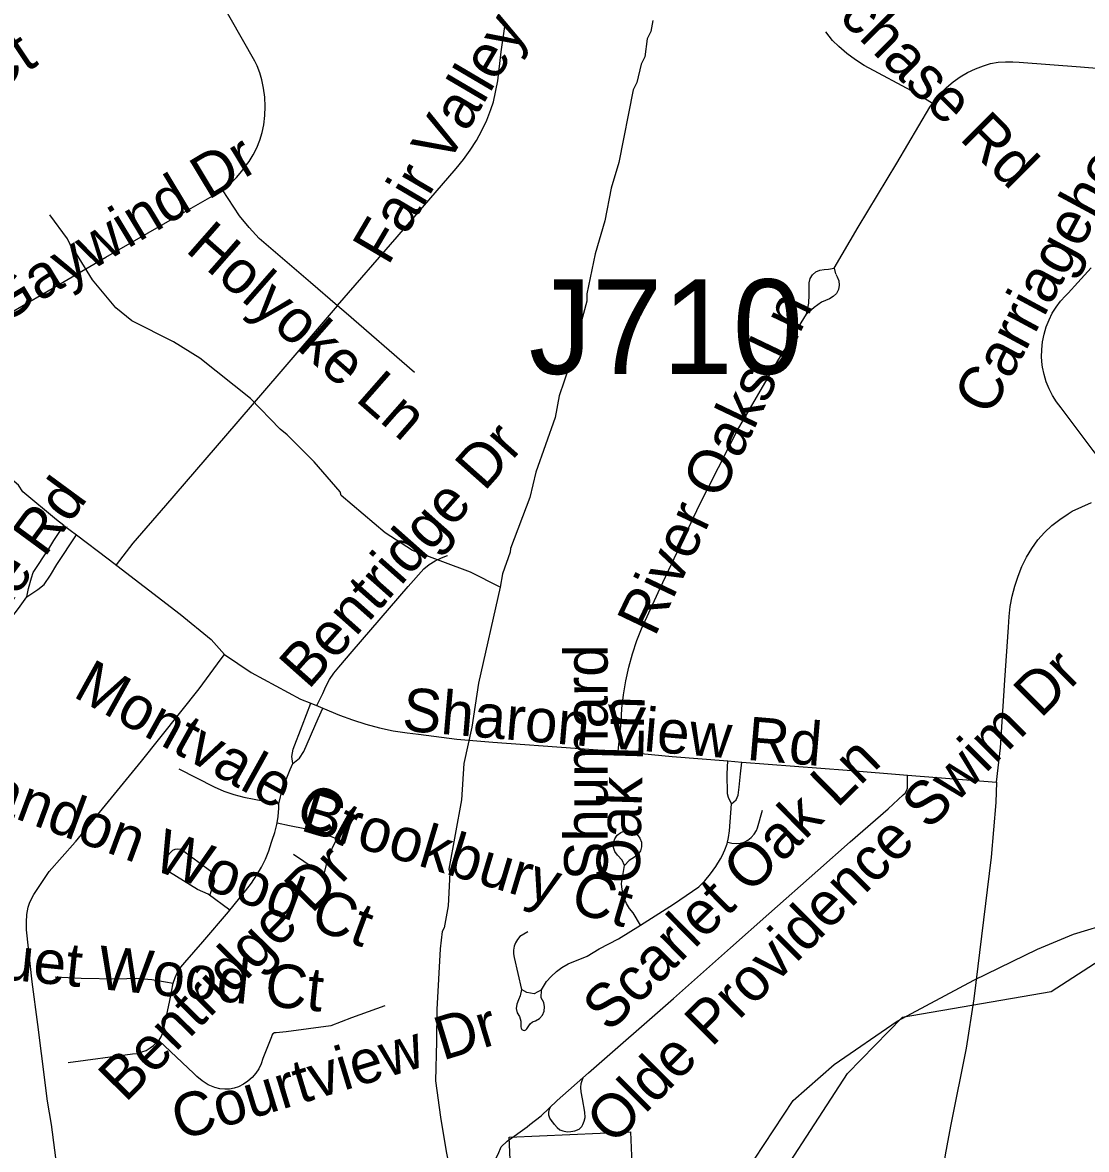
# Model space of a CAD drawing. Extents: x 1383679 to 1536984, y 460658 to 651027.
# Drawn here: x 1463211 to 1465535, y 505012 to 507474 of the extents above; entities that cross this region are included whole.
import ezdxf

# ---------------------------------------------------------------- set-up
doc = ezdxf.new("R2010")
doc.units = 0
for name, color, linetype in [('Exist Cultural Warehouse Building Footprint', 7, 'Continuous'), ('Exist Hydrographic Creek Single Shore', 7, 'Continuous'), ('Exist Hydrographic Misc Water Feature', 7, 'Continuous'), ('Exist Road Non-System Structure Non-Sys Other Number Label', 7, 'Continuous'), ('Exist Road Non-System Type 51', 7, 'Continuous'), ('Exist Road Non-System Type 51 Label', 7, 'Continuous'), ('Exist Utilities Electrical Transmission Line', 7, 'Continuous')]:
    doc.layers.add(name, color=color, linetype=linetype)

msp = doc.modelspace()

# ---------------------------------------------------------------- linework, layer by layer
at = {"layer": 'Exist Cultural Warehouse Building Footprint'}
msp.add_lwpolyline([(1464274.3, 505038.7), (1464538.9, 505050.1), (1464550.2, 504787.7), (1464285.6, 504776.3), (1464274.3, 505038.7)], dxfattribs=at)
at = {"layer": 'Exist Hydrographic Creek Single Shore'}
for points in [[(1465777.4, 505500.6), (1465635.4, 505470.6), (1465458.3, 505356), (1465132.4, 505300.2)], [(1464080.4, 503427.4), (1464330.3, 503829.4), (1464601.3, 504542.8), (1465013.3, 505177.9), (1465132.4, 505300.2)]]:
    msp.add_lwpolyline(points, dxfattribs=at)
at = {"layer": 'Exist Hydrographic Misc Water Feature'}
for points in [[(1464588.1, 507478.5), (1464583.6, 507454.6), (1464575.3, 507438.8), (1464570.5, 507398.9), (1464562.2, 507383), (1464553.3, 507343.2), (1464545, 507327.4), (1464513.9, 507168.1), (1464496.7, 507112.4), (1464483.3, 507040.7), (1464461.8, 506969.1), (1464444, 506881.5), (1464443.7, 506865.5), (1464404.9, 506722.4), (1464383.6, 506658.8), (1464374.5, 506611), (1464332.2, 506491.9), (1464319.1, 506436.1), (1464276.8, 506325), (1464276.6, 506317), (1464259.7, 506269.4), (1464254.3, 506240.4)], [(1464254.3, 506240.4), (1464189.7, 506272.8), (1464062.9, 506320.4), (1464003.3, 506359), (1463906.8, 506440.7), (1463905, 506448.8), (1463848.3, 506513.9), (1463789.3, 506573.2), (1463773.6, 506585.5), (1463708.9, 506652.8), (1463598.2, 506740.8), (1463541.2, 506776.3), (1463450.1, 506822.2), (1463414.6, 506851), (1463363.8, 506912), (1463328.9, 506968.8), (1463321.1, 506976.9), (1463309.6, 507001.2), (1463270.5, 507054)], [(1464254.3, 506240.4), (1464206.8, 506030.5), (1464192.9, 505934.7), (1464175.3, 505855.1), (1464169.7, 505775.3), (1464142.6, 505623.8), (1464144.5, 505615.8), (1464141.1, 505543.9), (1464132.1, 505496), (1464128, 505488.1), (1464123.1, 505450.2), (1464116.4, 505317.2)], [(1464116.4, 505317.2), (1464115.3, 505247.5), (1464113.4, 505161.9), (1464123.9, 505082), (1464136.5, 505007.1), (1464153, 504923.1), (1464177.7, 504848.7), (1464192.7, 504792.7), (1464227.1, 504707.4), (1464258.3, 504659.2), (1464285.7, 504632.4), (1464315.6, 504622), (1464355.5, 504617), (1464379.2, 504601), (1464390.5, 504566.3), (1464396.1, 504538.2), (1464385.5, 504504.8), (1464378.6, 504460.7), (1464384.1, 504431), (1464399.4, 504390.5), (1464424.7, 504352.3), (1464473.8, 504301.2)]]:
    msp.add_lwpolyline(points, dxfattribs=at)
at = {"layer": 'Exist Road Non-System Type 51'}
for p, q in [((1464984.1, 506937.7), (1464986.7, 506924.9)), ((1463301.5, 506375.4), (1463328.6, 506355)), ((1464751.7, 505860.7), (1464782.5, 505858.3)), ((1465144, 505829.8), (1465338.7, 505814.3)), ((1464366.7, 505073.8), (1464373.4, 505066))]:
    msp.add_line(p, q, dxfattribs=at)
for points in [[(1463647.6, 507108.4), (1463651.2, 507111), (1463665.2, 507122.6), (1463678.2, 507135.4), (1463689.9, 507149.3), (1463695.2, 507156.4), (1463705.9, 507170.3), (1463715.2, 507185.1), (1463723.1, 507200.7), (1463729.6, 507216.9), (1463734.6, 507233.6), (1463738.1, 507250.8), (1463740.4, 507270.7), (1463741, 507290.7), (1463740.1, 507310.8), (1463737.6, 507330.7), (1463733.9, 507348.8), (1463729.4, 507364.6), (1463723.4, 507379.9), (1463718.5, 507389.8), (1463664.9, 507484.2), (1463634.2, 507539)], [(1463898.9, 506855.4), (1463899.2, 506855.8), (1464029.4, 507005.8), (1464158.3, 507155.4), (1464174.3, 507174.7), (1464189, 507195), (1464202.4, 507216.2), (1464214.5, 507238.2), (1464225.1, 507260.9), (1464234.3, 507284.2), (1464239.8, 507300.7), (1464249.5, 507346.9), (1464257, 507410.5), (1464265.8, 507475.4)], [(1465199, 507297.6), (1465163.8, 507319.2), (1465049.9, 507380.4), (1465030.5, 507392.8), (1465011.9, 507406.5), (1464994.4, 507421.5), (1464980.6, 507434.8), (1464965.8, 507453.5)], [(1465199, 507297.6), (1465204.1, 507304.7), (1465216.3, 507319.1), (1465229.6, 507332.4), (1465244, 507344.6), (1465259.4, 507355.4), (1465275.6, 507365), (1465292.6, 507373.2), (1465310.2, 507379.9), (1465325.9, 507384.3), (1465342, 507387.2), (1465358.2, 507388.6), (1465374.5, 507388.3), (1465387.9, 507387.7), (1465522.3, 507377.2), (1465744.8, 507359.5), (1465772.6, 507357.6)], [(1464984.1, 506937.7), (1465036.4, 507026.9), (1465121.2, 507166.6), (1465193.1, 507289.4), (1465199, 507297.6)], [(1462979.2, 506657.8), (1463053.7, 506733.2), (1463113.7, 506790.5), (1463139, 506809.9), (1463164.8, 506827.7), (1463178.3, 506836.3), (1463258, 506882.5), (1463392.9, 506961.8), (1463548.6, 507051.3), (1463620.5, 507091.5), (1463636.3, 507100.6), (1463647.6, 507108.4)], [(1463898.9, 506855.4), (1463839.9, 506906.4), (1463728.1, 507001.9), (1463706, 507026.5), (1463685.2, 507052), (1463647.6, 507108.4)], [(1464923.9, 506836.8), (1464929, 506861.1), (1464929.6, 506878.8), (1464929.6, 506895.6), (1464929.3, 506905.2), (1464931.8, 506914.5), (1464936.9, 506922.7), (1464944.1, 506929.1), (1464952.9, 506933.1), (1464962.4, 506934.4), (1464971.6, 506935.5), (1464984.1, 506937.7)], [(1465610.2, 506453.1), (1465570, 506513.2), (1465550.2, 506539.3), (1465480.2, 506632.1), (1465469.8, 506645.6), (1465461.1, 506659.5), (1465453.6, 506674.1), (1465447.4, 506689.3), (1465442.6, 506705), (1465439.2, 506721.2), (1465438.5, 506726.5), (1465437.3, 506743.2), (1465437.6, 506760), (1465439.4, 506776.6), (1465442.6, 506793), (1465447.3, 506809.1), (1465453.4, 506824.6), (1465460.5, 506838.9), (1465468.8, 506852.5), (1465478.4, 506865.2), (1465489.1, 506877.1), (1465494.9, 506882.6), (1465516.5, 506905.9), (1465545.4, 506937.9)], [(1464987.4, 506924.5), (1464990.3, 506918.6), (1464994, 506909.7), (1464995.1, 506900.1), (1464993.3, 506890.7), (1464988.9, 506882.1), (1464982.2, 506875.2), (1464973.8, 506870.5), (1464956.6, 506862.9), (1464940.7, 506851.6), (1464923.9, 506836.8)], [(1463416.4, 506289.1), (1463452.8, 506336.4), (1463524, 506419), (1463655, 506570.8), (1463771.4, 506706.2), (1463898.9, 506855.4)], [(1464067.1, 506709.4), (1463917.7, 506839.2), (1463898.9, 506855.4)], [(1464512.3, 505882.2), (1464518.8, 505944.4), (1464520.6, 505974.9), (1464524.1, 506005.4), (1464529.1, 506035.6), (1464535.6, 506065.5), (1464543.7, 506095), (1464553.3, 506124.1), (1464563, 506149.5), (1464604, 506238.4), (1464689.7, 506420.3), (1464773.1, 506583.5), (1464861.2, 506734.8), (1464923.9, 506836.8)], [(1463301.5, 506375.4), (1463285.6, 506387.5), (1463211.7, 506449), (1463202.3, 506463.3), (1463023.1, 506614.5), (1462988.1, 506648.6), (1462984.8, 506652)], [(1465338.7, 505814.3), (1465347.4, 505889.1), (1465356.7, 506036.9), (1465365.2, 506153.2), (1465366.2, 506175.9), (1465368.7, 506198.4), (1465372.8, 506220.8), (1465378.5, 506242.8), (1465385.7, 506264.3), (1465394.3, 506285.3), (1465404.4, 506305.6), (1465415.9, 506325.2), (1465428.7, 506344), (1465443.7, 506360), (1465459.8, 506374.8), (1465476.9, 506388.5), (1465495, 506400.8), (1465504, 506406.3), (1465545.9, 506425.6)], [(1463220.6, 506219.4), (1463224.3, 506237.5), (1463230.3, 506261), (1463234.5, 506272.5), (1463268.2, 506324.2), (1463279.7, 506342.1), (1463301.5, 506375.4)], [(1463220.6, 506219.4), (1463244.5, 506234.9), (1463258.1, 506246.1), (1463271.9, 506266.3), (1463286.1, 506289.6), (1463328.6, 506355)], [(1463328.6, 506355), (1463398.2, 506302.3), (1463555.3, 506181.6), (1463623.1, 506126), (1463652.5, 506093.1)], [(1463854, 505981.7), (1463867, 506007.7), (1463873.7, 506023.4), (1463881.8, 506038.4), (1463891.3, 506052.6), (1463902, 506065.8), (1463931.4, 506100), (1464053.8, 506241.8), (1464087.5, 506280.4), (1464099.5, 506289.8), (1464112.5, 506298), (1464126.3, 506304.8), (1464139.6, 506309.8), (1464139.5, 506309.6)], [(1462743.1, 505572.3), (1462751.7, 505585.6), (1462762.6, 505607), (1462776.2, 505630.7), (1462804.5, 505680.6), (1462824.8, 505713.3), (1462846.4, 505745), (1462862.4, 505766.9), (1462906.1, 505821.6), (1462988.2, 505923.6), (1463066.3, 506022.3), (1463113, 506080.4), (1463178.4, 506162.1), (1463201.9, 506193.7), (1463220.6, 506219.4)], [(1463326.6, 505683.7), (1463471.1, 505860.4), (1463596.9, 506018.2), (1463645, 506083.6), (1463652.5, 506093.1)], [(1463652.5, 506093.1), (1463710.5, 506054.2), (1463818.3, 505995.9), (1463840.6, 505986.9)], [(1463801.5, 505855), (1463799.5, 505870), (1463802.6, 505886.3), (1463822.2, 505937.5), (1463840.6, 505986.9)], [(1463801.5, 505855), (1463816, 505866.9), (1463825.3, 505881.3), (1463857.2, 505953.5), (1463867.1, 505976.1)], [(1463840.6, 505986.9), (1463856.8, 505980.4), (1463867.1, 505976.1)], [(1463867.1, 505976.1), (1463903.5, 505960.9), (1463932.1, 505950.1), (1463961.3, 505940.7), (1463990.9, 505932.9), (1464020.8, 505926.6), (1464051, 505921.9), (1464076.2, 505919.2), (1464159.9, 505907.9), (1464238.3, 505901.9), (1464418.3, 505888.4), (1464517, 505881.2), (1464630.3, 505870.2), (1464751.7, 505860.7)], [(1463771.2, 505766.9), (1463779.3, 505800.1), (1463796, 505841.6), (1463801.5, 505855)], [(1464759.8, 505766.6), (1464753, 505780.4), (1464751, 505789), (1464750.6, 505832.7), (1464751.7, 505860.7)], [(1464759.8, 505766.6), (1464770, 505775.6), (1464774.4, 505786.1), (1464776.3, 505803.5), (1464779.2, 505832.3), (1464782.5, 505858.3)], [(1464782.5, 505858.3), (1465012.3, 505840.3), (1465144, 505829.8)], [(1463552.6, 505843.4), (1463629.5, 505803.9), (1463650.7, 505794.9), (1463672.4, 505787.3), (1463694.6, 505781.3), (1463717.1, 505776.8), (1463755.3, 505769.8), (1463771.2, 505766.9)], [(1464143.1, 504955.7), (1464218.4, 504968.9), (1464228.2, 504973.5), (1464235.4, 504979.3), (1464243.5, 504988.8), (1464250.4, 505001.6), (1464257, 505017.1), (1464269.4, 505029.6), (1464313.6, 505060.8), (1464319.6, 505066), (1464344.2, 505085), (1464378.8, 505118.8), (1464447.2, 505178.8), (1464633.3, 505341.6), (1464757.9, 505452.3), (1464841.6, 505526.3), (1464948.4, 505621), (1465019.2, 505684.2), (1465102.4, 505756), (1465134.9, 505786.4), (1465139.2, 505790.4), (1465142.3, 505795.4), (1465144, 505801.1), (1465144, 505829.8)], [(1465338.7, 505814.3), (1465337.2, 505770.1), (1465327.4, 505650.6), (1465289.3, 505340.8), (1465272.4, 505233.3), (1465238.9, 505066), (1465234, 505039.4), (1465226.4, 505000.2), (1465220.3, 504957.6), (1465216.6, 504907.7), (1465215.5, 504874.3), (1465216.6, 504839.7), (1465218.8, 504811.4), (1465225.6, 504774.9), (1465231.3, 504757.3), (1465238.7, 504731.9), (1465244.3, 504717.2)], [(1463767.5, 505725.7), (1463769.7, 505739.2), (1463771.1, 505757.1), (1463771.2, 505766.9), (1463771.2, 505766.9)], [(1464560.9, 505502.1), (1464633, 505548), (1464688.1, 505585.5), (1464701.2, 505598.7), (1464713.9, 505613.7), (1464725.4, 505629.7), (1464735.5, 505646.6), (1464739.4, 505653.2), (1464745.6, 505666.1), (1464750.4, 505679.6), (1464753.6, 505693.5), (1464755.3, 505707.7), (1464759.8, 505766.6)], [(1464752, 505683.3), (1464760.7, 505681), (1464769.7, 505680.2), (1464778.7, 505681), (1464787.4, 505683.3), (1464795.5, 505687.6), (1464802.9, 505693.4), (1464809.1, 505700.3), (1464814.1, 505708.3), (1464816.9, 505714.8), (1464827.7, 505752.8)], [(1463540.1, 505374.9), (1463544.3, 505387.3), (1463549.9, 505399.1), (1463557, 505410.1), (1463565.3, 505420.2), (1463604.9, 505465.2), (1463661.3, 505531.1), (1463697.9, 505576.6), (1463710.9, 505593.7), (1463722.6, 505611.7), (1463732.8, 505628.5), (1463741.7, 505646), (1463749.1, 505664.1), (1463755, 505682.8), (1463756.2, 505687.3), (1463762.2, 505704.2), (1463766.8, 505721.5), (1463767.5, 505725.7)], [(1463767.5, 505725.7), (1463794, 505719.8), (1463828, 505713.1), (1463857.2, 505706.1), (1463884, 505696.4), (1463897.8, 505690.3), (1463888.5, 505672.2), (1463880.6, 505653.4), (1463874.3, 505634), (1463870.5, 505619.2), (1463868.5, 505612.1), (1463803.1, 505656.2)], [(1464525.8, 505631.9), (1464520.7, 505643.7), (1464511, 505654.9), (1464505.2, 505662.7), (1464502.1, 505671.8), (1464501.9, 505681.5), (1464504.7, 505690.7), (1464510.2, 505698.6), (1464517.9, 505704.5), (1464527.1, 505707.7), (1464536.7, 505707.9), (1464546, 505705.2), (1464554, 505699.7), (1464559.9, 505692.1), (1464563.1, 505683), (1464563.4, 505673.3), (1464560.8, 505664), (1464555.3, 505656), (1464547.7, 505650.1), (1464536.5, 505642.9), (1464525.8, 505631.9)], [(1463286.4, 504971), (1463274.2, 505066), (1463265.4, 505117.2), (1463252.8, 505221.1), (1463244.7, 505284.8), (1463232.2, 505378.1), (1463219.8, 505491.5), (1463219.6, 505508.2), (1463220.8, 505524.9), (1463223.6, 505541.4), (1463226.5, 505550), (1463229.9, 505557.9), (1463236, 505568.5), (1463269, 505618.8), (1463326.1, 505683.5)], [(1463663.7, 505534.6), (1463616.8, 505569.8), (1463593.6, 505580), (1463531.9, 505617.4), (1463527.1, 505621.1), (1463523.5, 505625.9), (1463521.3, 505631.5), (1463520.5, 505637.5), (1463521.4, 505643.4), (1463523.6, 505648.7), (1463539.4, 505665.9), (1463544.4, 505668.1), (1463549.8, 505668.8), (1463555.2, 505668), (1463560.2, 505665.7), (1463619.5, 505622), (1463624.1, 505616.8), (1463627.4, 505610.8), (1463629.3, 505604.2), (1463629.7, 505597.3), (1463628.5, 505590.5), (1463625.7, 505584.2), (1463625, 505583), (1463620, 505568.2)], [(1464560.9, 505502.1), (1464544.7, 505528.6), (1464537, 505538.5), (1464530.6, 505549.2), (1464525.7, 505560.6), (1464522.2, 505572.6), (1464520.2, 505584.9), (1464519.8, 505592.8), (1464525.8, 505631.9)], [(1464344.6, 505360.7), (1464355.9, 505378.4), (1464366, 505389.8), (1464377.3, 505400.2), (1464389.5, 505409.4), (1464402.7, 505417.2), (1464444.3, 505434.1), (1464470.8, 505449.9), (1464513.3, 505471.8), (1464560.9, 505502.1)], [(1464314.7, 505487), (1464297.7, 505476.7), (1464292, 505470.6), (1464287.7, 505463.5), (1464284.7, 505455.7), (1464283.3, 505447.5), (1464283.4, 505439.2), (1464285.1, 505431.1), (1464285.1, 505430.9), (1464301, 505361.4)], [(1463282.5, 505389.1), (1463338.9, 505386), (1463418.4, 505384.8), (1463459.2, 505385.7), (1463493.8, 505382.9), (1463523.6, 505377.9), (1463540.1, 505374.9)], [(1463508.5, 505249.5), (1463509.5, 505250.6), (1463514.2, 505257.5), (1463518.6, 505268.8), (1463532.9, 505337.1), (1463540.1, 505374.9)], [(1464301, 505361.4), (1464297.8, 505347.1), (1464294.6, 505338.3), (1464290.6, 505329.5), (1464289.6, 505319.9), (1464291.6, 505310.4), (1464296.5, 505302), (1464299.6, 505292), (1464299.8, 505279.9), (1464300, 505276.6), (1464301.6, 505273.7), (1464304.4, 505272), (1464307.6, 505271.7), (1464310.7, 505272.9), (1464312.8, 505275.4), (1464319.7, 505285.9), (1464324.9, 505290.4), (1464332, 505292.6), (1464340.4, 505297.5), (1464346.8, 505304.8), (1464350.6, 505313.7), (1464351.6, 505323.3), (1464349.5, 505332.8), (1464344.3, 505343.1), (1464344.6, 505360.7)], [(1464344.6, 505360.7), (1464328.5, 505351.5), (1464312.9, 505354.6), (1464301, 505361.4)], [(1464002.2, 505325.2), (1463929.6, 505299.2), (1463884.2, 505281.9), (1463786.8, 505268.7), (1463765, 505266.6), (1463761.2, 505266.2), (1463757.9, 505264.4), (1463755.7, 505261.4), (1463754.8, 505257.7), (1463736.1, 505210.6), (1463732.3, 505199.1), (1463727, 505188.2), (1463720.4, 505178.1), (1463712.5, 505169), (1463703.5, 505160.9), (1463693.5, 505154.1), (1463682.7, 505148.7), (1463673.1, 505145.3), (1463663.2, 505143.4), (1463653, 505143.1), (1463642.1, 505144), (1463631.4, 505146.7), (1463616.6, 505153.1), (1463603.5, 505161.7), (1463592.1, 505171.2), (1463585.3, 505177.9), (1463508.5, 505249.5)], [(1463310.7, 505201.7), (1463451.5, 505220.6), (1463461.6, 505221.6), (1463471.8, 505224.7), (1463480.9, 505228.2), (1463490.1, 505233.7), (1463497.1, 505238.9), (1463504, 505244.8), (1463508.5, 505249.5)], [(1464373.4, 505066), (1464378.8, 505059.7), (1464384.7, 505054.7), (1464391.1, 505052.3), (1464400.5, 505050.4), (1464408.7, 505051.1), (1464417.5, 505052.3), (1464426.9, 505056), (1464432.7, 505061.5), (1464434.8, 505066), (1464438.2, 505073.7), (1464440.2, 505081.8), (1464439.5, 505093.1), (1464434.4, 505122.3), (1464431.4, 505137.5), (1464430.7, 505146.7), (1464431.6, 505155.8), (1464434, 505164.7), (1464435.6, 505168.5)], [(1464373.4, 505066), (1464362.6, 505079.8), (1464360.9, 505086.4), (1464360.8, 505093.1), (1464362.2, 505099.7), (1464363.4, 505102.7), (1464365.5, 505105.3)]]:
    msp.add_lwpolyline(points, dxfattribs=at)
at = {"layer": 'Exist Utilities Electrical Transmission Line'}
msp.add_lwpolyline([(1464810, 504990.3), (1464894.5, 505118.9), (1464984.1, 505197.3), (1465121.9, 505292), (1465289.2, 505381.8), (1465428.5, 505449.2), (1465507.1, 505481.8), (1465593.7, 505508.1)], dxfattribs=at)

# ---------------------------------------------------------------- texts
at = {"layer": 'Exist Road Non-System Structure Non-Sys Other Number Label'}
msp.add_text('J710', height=206.69, dxfattribs=at).set_placement((1464316.9, 506706.3))
at = {"layer": 'Exist Road Non-System Type 51 Label'}
for s, rotation, p in [('Steeplechase Rd', 315.0003, (1464686.3, 507789.4)), ('Fair Valley Dr', 59.5004, (1464009.4, 506940.9)), ('Carriagehouse Ln', 61.6781, (1465324.9, 506611.4)), ('Vauxhall Ct', 33.6899, (1462707.9, 507023.2)), ('Gaywind Dr', 31.0796, (1463162.7, 506811.8)), ('Holyoke Ln', 318.7318, (1463564.4, 506975.5)), ('River Oaks Ln', 64.4704, (1464592.2, 506129.7)), ('Bentridge Dr', 48.4273, (1463835.6, 506014.5)), ('Summerlake Rd', 53.6844, (1462815.7, 505700.3)), ('Shumard', 89.9999, (1464489.3, 505599.7)), ('Olde Providence Swim Dr', 44.9924, (1464501.2, 505018.5)), ('Montvale Ct', 330.9811, (1463318.5, 506002.6)), ('Sharon View Rd', 355.1512, (1464038.4, 505927.1)), ('Oak Ln', 88.3633, (1464558.7, 505592.1)), ('Brandon Wood Ct', 339.6535, (1463007.4, 505804.3)), ('Scarlet Oak Ln', 44.5552, (1464492.4, 505265.4)), ('Brookbury Ct', 343.3015, (1463815.3, 505709.8)), ('Bentridge Dr', 45.4158, (1463436.2, 505112.2)), ('Racquet Wood Ct', 354.1918, (1462866.3, 505414.4)), ('Courtview Dr', 16.9017, (1463554.4, 505031.1))]:
    msp.add_text(s, height=95, rotation=rotation, dxfattribs=at).set_placement(p)

doc.saveas('drawing.dxf')
